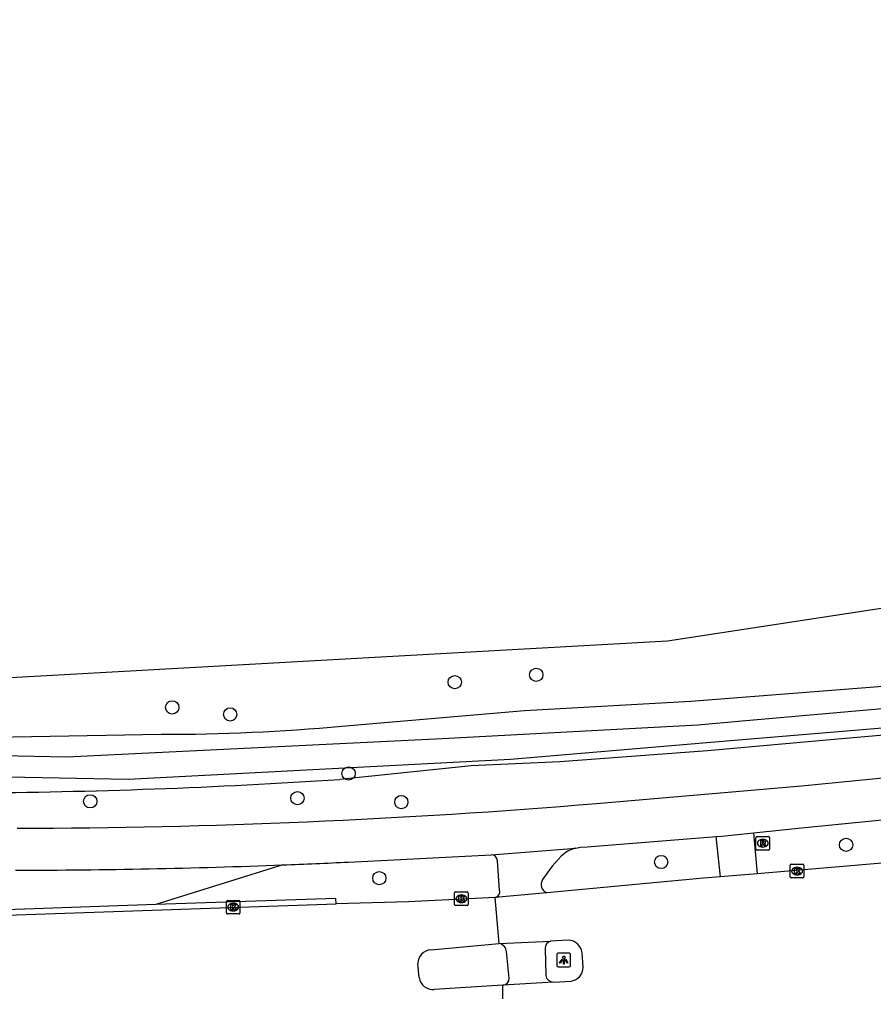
# Model space of a CAD drawing. Extents: x 160203 to 161526, y 379529 to 381797.
# Drawn here: x 160754.1 to 160816.9, y 380859.9 to 380931.5 of the extents above; entities that cross this region are included whole.
import ezdxf

# ---------------------------------------------------------------- set-up
doc = ezdxf.new("R2010")
doc.units = 0
for name, color, linetype in [('IMGEO_Berm_groen', 7, 'Continuous'), ('IMGEO_Boom', 7, 'Continuous'), ('IMGEO_Fietspad_gesloten', 7, 'Continuous'), ('IMGEO_Fietspad_open', 7, 'Continuous'), ('IMGEO_Kolk', 7, 'Continuous'), ('IMGEO_Lichtpunt', 7, 'Continuous'), ('IMGEO_Loofbos', 7, 'Continuous'), ('IMGEO_Rijbaan_lokaal_gesloten', 7, 'Continuous'), ('IMGEO_Rioolput', 7, 'Continuous'), ('IMGEO_Voetpad_open', 7, 'Continuous'), ('IMGEO_Waterloop', 7, 'Continuous')]:
    doc.layers.add(name, color=color, linetype=linetype)

msp = doc.modelspace()

# ---------------------------------------------------------------- linework, layer by layer
at = {"layer": 'IMGEO_Berm_groen'}
msp.add_lwpolyline([(160773.482, 380869.27), (160764.145, 380866.347)], dxfattribs=at)
at = {"layer": 'IMGEO_Boom'}
for centre in [(160792.131, 380883.266), (160786.129, 380882.726), (160765.341, 380880.87), (160769.608, 380880.351), (160778.316, 380876.002), (160759.308, 380873.95), (160774.554, 380874.187), (160782.199, 380873.898), (160814.922, 380870.745), (160801.317, 380869.483), (160780.58, 380868.295)]:
    msp.add_circle(centre, 0.489, dxfattribs=at)
at = {"layer": 'IMGEO_Fietspad_gesloten'}
for points in [[(160788.805, 380870.009), (160795.043, 380870.511)], [(160789.433, 380867.386), (160789.268, 380869.574)], [(160793.964, 380869.906), (160793.3, 380869.182), (160792.592, 380868.188)], [(160792.773, 380863.115), (160792.821, 380861.135)], [(160790.133, 380860.938), (160789.932, 380862.892)]]:
    msp.add_lwpolyline(points, dxfattribs=at)
for centre, radius, start, end in [((160795.582, 380868.284), 2.291, 103.61755, 134.94152), ((160788.818, 380869.559), 0.45, 1.86865, 91.70321), ((160793.143, 380867.829), 0.658, 146.96504, 247.90471), ((160789.013, 380867.294), 0.43, 281.759, 12.42126), ((160793.34, 380863.107), 0.567, 106.20271, 179.20868), ((160789.3, 380862.853), 0.633, 3.53586, 80.49265), ((160789.626, 380860.912), 0.508, 274.21705, 2.97118), ((160793.399, 380861.225), 0.585, 188.8275, 269.92086)]:
    msp.add_arc(centre, radius, start, end, dxfattribs=at)
at = {"layer": 'IMGEO_Fietspad_open'}
for points in [[(160796.558, 380873.795), (160811.637, 380875.089), (160823.645, 380876.259), (160826.929, 380876.67), (160830.907, 380877.247)], [(160808.113, 380871.63), (160811.644, 380871.988), (160825.493, 380873.364)], [(160805.376, 380871.362), (160805.785, 380871.394), (160808.113, 380871.63)], [(160795.043, 380870.511), (160795.391, 380870.568), (160795.879, 380870.607), (160805.376, 380871.362)], [(160778.324, 380869.478), (160788.805, 380870.009)]]:
    msp.add_lwpolyline(points, dxfattribs=at)
for centre, radius, start, end in [((160752.767, 381397.883), 525.914, 270.12787, 274.77632), ((160754.882, 381358.709), 489.792, 272.1763, 272.74324), ((160753.18, 381396.975), 528.095, 270.06877, 272.20319)]:
    msp.add_arc(centre, radius, start, end, dxfattribs=at)
at = {"layer": 'IMGEO_Kolk'}
for p, q in [((160810.818, 380868.393), (160810.818, 380869.245)), ((160810.893, 380869.319), (160811.745, 380869.319)), ((160811.306, 380869.099), (160811.331, 380869.099)), ((160811.819, 380869.245), (160811.819, 380868.393)), ((160811.745, 380868.319), (160810.893, 380868.319)), ((160811.329, 380868.539), (160811.304, 380868.539)), ((160786.197, 380867.281), (160787.049, 380867.281)), ((160769.327, 380865.732), (160769.327, 380866.584)), ((160769.402, 380866.658), (160770.254, 380866.658)), ((160770.328, 380866.584), (160770.328, 380865.732)), ((160786.122, 380866.355), (160786.122, 380867.207)), ((160786.633, 380866.501), (160786.608, 380866.501)), ((160786.61, 380867.061), (160786.635, 380867.061)), ((160787.123, 380867.207), (160787.123, 380866.355)), ((160769.838, 380865.878), (160769.813, 380865.878)), ((160769.815, 380866.438), (160769.84, 380866.438)), ((160787.049, 380866.281), (160786.197, 380866.281)), ((160770.254, 380865.658), (160769.402, 380865.658))]:
    msp.add_line(p, q, dxfattribs=at)
for points in [[(160810.818, 380868.393), (160810.818, 380869.245)], [(160810.893, 380869.319), (160811.745, 380869.319)], [(160811.139, 380869.019), (160811.262, 380869.019), (160811.262, 380868.868), (160811.392, 380869.019), (160811.556, 380869.019), (160811.41, 380868.868), (160811.563, 380868.619), (160811.411, 380868.619), (160811.326, 380868.783), (160811.262, 380868.716), (160811.262, 380868.619), (160811.139, 380868.619), (160811.139, 380869.019)], [(160811.819, 380869.245), (160811.819, 380868.393)], [(160811.745, 380868.319), (160810.893, 380868.319)], [(160786.197, 380867.281), (160787.049, 380867.281)], [(160769.327, 380865.732), (160769.327, 380866.584)], [(160769.402, 380866.658), (160770.254, 380866.658)], [(160770.328, 380866.584), (160770.328, 380865.732)], [(160786.122, 380866.355), (160786.122, 380867.207)], [(160786.443, 380866.981), (160786.566, 380866.981), (160786.566, 380866.83), (160786.696, 380866.981), (160786.86, 380866.981), (160786.714, 380866.83), (160786.867, 380866.581), (160786.715, 380866.581), (160786.63, 380866.745), (160786.566, 380866.678), (160786.566, 380866.581), (160786.443, 380866.581), (160786.443, 380866.981)], [(160787.123, 380867.207), (160787.123, 380866.355)], [(160769.648, 380866.358), (160769.771, 380866.358), (160769.771, 380866.207), (160769.901, 380866.358), (160770.065, 380866.358), (160769.919, 380866.207), (160770.072, 380865.958), (160769.92, 380865.958), (160769.835, 380866.122), (160769.771, 380866.055), (160769.771, 380865.958), (160769.648, 380865.958), (160769.648, 380866.358)], [(160787.049, 380866.281), (160786.197, 380866.281)], [(160770.254, 380865.658), (160769.402, 380865.658)]]:
    msp.add_lwpolyline(points, dxfattribs=at)
for centre, start, end in [((160810.895, 380869.243), 91.55205, 178.44795), ((160810.895, 380869.243), 91.55205, 178.44795), ((160811.743, 380869.243), 1.55205, 88.44795), ((160811.743, 380869.243), 1.55205, 88.44795), ((160810.895, 380868.395), 181.55205, 268.44795), ((160810.895, 380868.395), 181.55205, 268.44795), ((160811.743, 380868.395), 271.55205, 358.44795), ((160811.743, 380868.395), 271.55205, 358.44795), ((160786.199, 380867.205), 91.55205, 178.44795), ((160786.199, 380867.205), 91.55205, 178.44795), ((160787.047, 380867.205), 1.55205, 88.44795), ((160787.047, 380867.205), 1.55205, 88.44795), ((160769.404, 380866.582), 91.55205, 178.44795), ((160769.404, 380866.582), 91.55205, 178.44795), ((160770.252, 380866.582), 1.55205, 88.44795), ((160770.252, 380866.582), 1.55205, 88.44795), ((160786.199, 380866.357), 181.55205, 268.44795), ((160786.199, 380866.357), 181.55205, 268.44795), ((160787.047, 380866.357), 271.55205, 358.44795), ((160787.047, 380866.357), 271.55205, 358.44795), ((160769.404, 380865.734), 181.55205, 268.44795), ((160769.404, 380865.734), 181.55205, 268.44795), ((160770.252, 380865.734), 271.55205, 358.44795), ((160770.252, 380865.734), 271.55205, 358.44795)]:
    msp.add_arc(centre, 0.0765, start, end, dxfattribs=at)
for centre, major_axis, ratio, start_param, end_param in [((160811.305, 380868.819), (-0.387, 0.002), 0.722429, 4.712389, 7.853982), ((160811.33, 380868.819), (-0.39, 0.002), 0.717154, 1.570796, 4.712389), ((160786.609, 380866.781), (-0.387, 0.002), 0.722429, 4.712389, 7.853982), ((160786.634, 380866.781), (-0.39, 0.002), 0.717154, 1.570796, 4.712389), ((160769.814, 380866.158), (-0.387, 0.002), 0.722429, 4.712389, 7.853982), ((160769.839, 380866.158), (-0.39, 0.002), 0.717154, 1.570796, 4.712389)]:
    msp.add_ellipse(centre, major_axis=major_axis, ratio=ratio, start_param=start_param, end_param=end_param, dxfattribs=at)
at = {"layer": 'IMGEO_Lichtpunt'}
for p, q in [((160793.65, 380862.668), (160793.65, 380861.861)), ((160793.65, 380862.668), (160793.65, 380861.861)), ((160794.552, 380862.763), (160793.744, 380862.763)), ((160794.552, 380862.763), (160793.744, 380862.763)), ((160794.646, 380861.861), (160794.646, 380862.668)), ((160794.646, 380861.861), (160794.646, 380862.668)), ((160793.744, 380861.767), (160794.552, 380861.767)), ((160793.744, 380861.767), (160794.552, 380861.767))]:
    msp.add_line(p, q, dxfattribs=at)
for points in [[(160794.024, 380862.332), (160794.063, 380862.304), (160793.875, 380862.042), (160793.837, 380862.069), (160794.024, 380862.332)], [(160794.126, 380862.284), (160794.173, 380862.284), (160794.173, 380861.962), (160794.126, 380861.962), (160794.126, 380862.284)], [(160794.236, 380862.304), (160794.274, 380862.331), (160794.461, 380862.069), (160794.422, 380862.041), (160794.236, 380862.304)]]:
    msp.add_lwpolyline(points, dxfattribs=at)
msp.add_circle((160794.149, 380862.466), 0.0994, dxfattribs=at)
for centre, start, end in [((160793.744, 380862.668), 90, 180), ((160793.744, 380862.668), 90, 180), ((160794.552, 380862.668), 0, 90), ((160794.552, 380862.668), 0, 90), ((160793.744, 380861.861), 180, 270), ((160793.744, 380861.861), 180, 270), ((160794.552, 380861.861), 270, 0), ((160794.552, 380861.861), 270, 360)]:
    msp.add_arc(centre, 0.0946, start, end, dxfattribs=at)
at = {"layer": 'IMGEO_Loofbos'}
for points in [[(160673.825, 380902.024), (160666.967, 380895.201), (160666.198, 380893.059), (160666.067, 380892.231), (160707.617, 380884.389), (160723.881, 380883.657), (160734.941, 380882.844), (160750.799, 380882.926), (160801.788, 380885.772), (160826.348, 380889.513), (160853.618, 380940.522), (160856.231, 380945.502)], [(160777.834, 380879.481), (160791.264, 380880.643), (160803.5, 380881.315), (160831.429, 380883.521)], [(160832.681, 380880.112), (160814.32, 380878.52), (160804.73, 380877.677), (160793.855, 380876.855), (160787.333, 380876.556), (160777.672, 380875.564)], [(160744.051, 380878.531), (160764.549, 380878.888)]]:
    msp.add_lwpolyline(points, dxfattribs=at)
for centre, radius, start, end in [((160764.737, 381023.786), 144.898, 269.92568, 275.18592), ((160747.338, 381334.648), 460.085, 270.37936, 273.78036)]:
    msp.add_arc(centre, radius, start, end, dxfattribs=at)
at = {"layer": 'IMGEO_Rijbaan_lokaal_gesloten'}
for points in [[(160825.025, 380870.04), (160808.388, 380868.612)], [(160662.104, 380869.08), (160666.74, 380868.566), (160670.948, 380868.173), (160675.158, 380867.808), (160679.371, 380867.47), (160683.586, 380867.16), (160687.803, 380866.878), (160692.021, 380866.623), (160696.816, 380866.362), (160701.613, 380866.139), (160706.412, 380865.955), (160711.212, 380865.809), (160716.013, 380865.701), (160720.814, 380865.632), (160725.847, 380865.521), (160730.882, 380865.446), (160735.916, 380865.406), (160740.951, 380865.402), (160745.986, 380865.434), (160751.02, 380865.501), (160777.4, 380866.397)], [(160805.689, 380868.38), (160804.424, 380868.293), (160792.896, 380867.22)], [(160808.388, 380868.612), (160805.689, 380868.38)], [(160792.896, 380867.22), (160789.101, 380866.873)], [(160777.4, 380866.397), (160777.379, 380866.797), (160764.145, 380866.347)], [(160789.101, 380866.873), (160782.716, 380866.557), (160777.4, 380866.397)], [(160789.405, 380863.477), (160789.101, 380866.873)], [(160764.145, 380866.347), (160751.009, 380865.901)], [(160789.405, 380863.477), (160793.182, 380863.652)], [(160794.485, 380863.724), (160793.182, 380863.652)], [(160784.371, 380863.022), (160789.405, 380863.477)], [(160795.57, 380861.733), (160795.501, 380862.795)], [(160783.523, 380860.976), (160783.404, 380862.004)], [(160789.663, 380860.405), (160784.608, 380860.095)], [(160789.618, 380856.56), (160789.635, 380858.023), (160789.663, 380860.405)], [(160793.398, 380860.64), (160789.663, 380860.405)], [(160793.398, 380860.64), (160794.69, 380860.711)]]:
    msp.add_lwpolyline(points, dxfattribs=at)
for centre, radius, start, end in [((160794.464, 380862.681), 1.043, 6.26143, 88.86084), ((160784.456, 380861.973), 1.052, 94.62192, 178.3216), ((160794.569, 380861.705), 1.002, 276.95658, 1.58278), ((160784.527, 380861.104), 1.012, 187.23964, 274.60844)]:
    msp.add_arc(centre, radius, start, end, dxfattribs=at)
at = {"layer": 'IMGEO_Rioolput'}
for p, q in [((160808.296, 380870.441), (160808.296, 380871.293)), ((160808.371, 380871.367), (160809.223, 380871.367)), ((160808.784, 380871.147), (160808.809, 380871.147)), ((160809.297, 380871.293), (160809.297, 380870.441)), ((160809.223, 380870.367), (160808.371, 380870.367)), ((160808.807, 380870.587), (160808.782, 380870.587))]:
    msp.add_line(p, q, dxfattribs=at)
for points in [[(160808.296, 380870.441), (160808.296, 380871.293)], [(160808.371, 380871.367), (160809.223, 380871.367)], [(160808.885, 380871.065), (160808.633, 380871.067), (160808.633, 380870.667)], [(160808.633, 380870.667), (160808.757, 380870.667), (160808.757, 380870.829), (160808.768, 380870.829)], [(160808.811, 380870.986), (160808.757, 380870.986), (160808.757, 380870.905)], [(160808.757, 380870.905), (160808.809, 380870.905)], [(160808.815, 380870.8), (160808.886, 380870.667), (160809.026, 380870.667), (160808.961, 380870.793)], [(160809.297, 380871.293), (160809.297, 380870.441)], [(160809.223, 380870.367), (160808.371, 380870.367)]]:
    msp.add_lwpolyline(points, dxfattribs=at)
for centre, radius, start, end in [((160808.373, 380871.291), 0.0765, 91.55205, 178.44795), ((160808.373, 380871.291), 0.0765, 91.55205, 178.44795), ((160808.767, 380870.776), 0.0533, 26.02933, 88.69889), ((160808.793, 380871.094), 0.19, 274.7715, 282.96867), ((160808.817, 380870.89), 0.0964, 77.00612, 93.18647), ((160808.831, 380870.947), 0.0378, 276.66336, 79.67722), ((160808.884, 380870.955), 0.109, 350.36119, 89.41601), ((160808.882, 380870.955), 0.112, 277.58423, 350.98172), ((160808.866, 380870.74), 0.108, 29.51342, 73.79051), ((160809.221, 380871.291), 0.0765, 1.55205, 88.44795), ((160809.221, 380871.291), 0.0765, 1.55205, 88.44795), ((160808.373, 380870.443), 0.0765, 181.55205, 268.44795), ((160808.373, 380870.443), 0.0765, 181.55205, 268.44795), ((160809.221, 380870.443), 0.0765, 271.55205, 358.44795), ((160809.221, 380870.443), 0.0765, 271.55205, 358.44795)]:
    msp.add_arc(centre, radius, start, end, dxfattribs=at)
for centre, major_axis, ratio, start_param, end_param in [((160808.783, 380870.867), (-0.387, 0.002), 0.722429, 4.712389, 7.853982), ((160808.808, 380870.867), (-0.39, 0.002), 0.717154, 1.570796, 4.712389)]:
    msp.add_ellipse(centre, major_axis=major_axis, ratio=ratio, start_param=start_param, end_param=end_param, dxfattribs=at)
at = {"layer": 'IMGEO_Voetpad_open'}
for points in [[(160808.113, 380871.63), (160808.388, 380868.612)], [(160805.689, 380868.38), (160805.376, 380871.362)]]:
    msp.add_lwpolyline(points, dxfattribs=at)
at = {"layer": 'IMGEO_Waterloop'}
for points in [[(160863.247, 380937.652), (160848.689, 380915.441), (160843.286, 380905.493), (160838.477, 380896.483), (160835.014, 380887.767), (160833.088, 380882.65), (160831.947, 380881.966), (160818.135, 380880.801), (160807.284, 380879.846), (160804.025, 380879.559), (160785.206, 380878.553), (160757.598, 380877.195), (160734.651, 380877.662), (160720.431, 380878.382), (160698.701, 380881.165), (160665.342, 380886.123)], [(160665.342, 380886.123), (160664.771, 380884.735), (160700.542, 380879.176), (160725.359, 380876.304), (160762.11, 380875.592), (160790.231, 380877.058), (160804.687, 380878.277), (160807.313, 380878.499), (160825.551, 380880.037), (160832.353, 380880.656), (160833.623, 380881.939), (160835.328, 380887.21), (160839.575, 380896.572), (160845.539, 380908.328), (160846.334, 380910.202), (160847.001, 380911.393), (160847.844, 380912.489), (160861.967, 380933.61)]]:
    msp.add_lwpolyline(points, dxfattribs=at)

doc.saveas('drawing.dxf')
